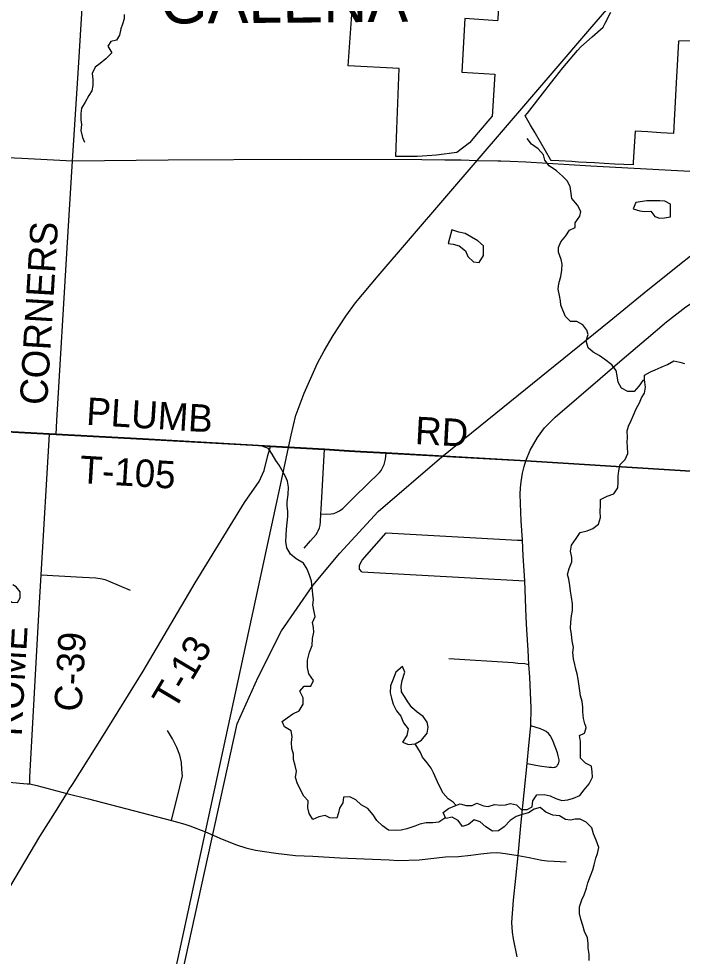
# Model space of a CAD drawing. Extents: x 114843 to 284848, y 317643 to 566895.
# Drawn here: x 229664 to 236916, y 471065 to 481317 of the extents above; entities that cross this region are included whole.
import ezdxf

# ---------------------------------------------------------------- set-up
doc = ezdxf.new("R2010")
doc.units = 0
for name, color, linetype in [('GM_X_Corporation', 7, 'Continuous'), ('GM_X_Corporation_Text', 7, 'Continuous'), ('GM_X_County_Road', 7, 'Continuous'), ('GM_X_County_Road_Text', 7, 'Continuous'), ('GM_X_Major_Lake', 7, 'Continuous'), ('GM_X_Minor_Lake', 7, 'Continuous'), ('GM_X_Minor_River', 7, 'Continuous'), ('GM_X_Rail_Line', 7, 'Continuous'), ('GM_X_State_Route', 7, 'Continuous'), ('GM_X_Township', 7, 'Continuous'), ('GM_X_Township_Road', 7, 'Continuous'), ('GM_X_Township_Road_Text', 7, 'Continuous')]:
    doc.layers.add(name, color=color, linetype=linetype)

msp = doc.modelspace()

# ---------------------------------------------------------------- linework, layer by layer
at = {"layer": 'GM_X_Corporation'}
for points in [[(234907, 481452), (234900, 481315), (234898, 481293), (234541, 481320), (234508, 480732), (234866, 480710), (234839, 480248), (234836, 480248), (234685, 480074), (234589, 479961), (234451, 479856), (234230, 479825), (234179, 479822), (234075, 479816), (234019, 479809), (233785, 479809), (233796, 480110), (233822, 480772), (233266, 480803), (233307, 481413)], [(237265, 481083), (236881, 481071), (236874, 481071), (236857, 480740), (236854, 480686), (236851, 480617), (236836, 480339), (236829, 480203), (236821, 480062), (236681, 480070), (236541, 480079), (236403, 480087), (236380, 479749), (236378, 479718), (236177, 479728), (236063, 479735), (235958, 479740), (235781, 479750), (235708, 479755), (235569, 479762), (235482, 479767), (235476, 479778), (235312, 480061), (235307, 480071), (235259, 480153), (235200, 480255), (235223, 480284), (235413, 480528), (235477, 480610), (235531, 480679), (235610, 480781), (235772, 480969), (235807, 481011), (235932, 481119), (236053, 481225), (236074, 481268), (236134, 481389)]]:
    msp.add_lwpolyline(points, dxfattribs=at)
at = {"layer": 'GM_X_County_Road'}
msp.add_line((229998, 476775), (230072, 476772), dxfattribs=at)
for points in [[(230072, 476772), (230079, 476922), (230194, 478811), (230253, 479764), (230316, 480781), (230570, 484945), (230626, 485812), (230704, 487304), (230725, 487683), (230749, 488065), (230784, 488796), (230837, 489717), (230875, 490384), (230891, 490610)], [(235208, 476481), (235255, 476599), (235333, 476736), (235412, 476842), (235474, 476905), (235528, 476959), (236019, 477384), (236258, 477589), (236523, 477814), (236745, 478004), (236955, 478168), (237040, 478222), (237089, 478250), (237217, 478316), (237363, 478377), (237512, 478422), (237630, 478451), (237737, 478473), (237884, 478504), (238001, 478522), (238119, 478545), (238151, 478552)], [(229784, 472949), (229784, 473024), (229887, 474869), (229909, 475236), (229998, 476775)], [(235113, 471058), (235072, 471256), (235061, 471329), (235052, 471435), (235070, 471677), (235096, 471917), (235121, 472166), (235157, 472530), (235189, 472851), (235220, 473171), (235240, 473369), (235261, 473584), (235265, 473782), (235249, 474116), (235241, 474257), (235232, 474411), (235218, 474636), (235209, 474772), (235194, 475169), (235179, 475445), (235169, 475615), (235156, 475828), (235148, 476017), (235145, 476117), (235148, 476189), (235154, 476252), (235171, 476347), (235189, 476419), (235208, 476481)], [(223655, 473266), (223837, 473258), (224276, 473237), (224378, 473231), (225232, 473191), (226143, 473145), (226762, 473115), (227984, 473052), (228485, 473029), (229245, 472985), (229559, 472968), (229756, 472952), (229784, 472949), (229863, 472932), (230190, 472845), (230425, 472787), (231332, 472549), (231412, 472529), (231440, 472520)], [(229517, 471741), (229894, 472375), (230083, 472675), (230190, 472845)], [(231440, 472520), (231479, 472508), (231533, 472490), (231704, 472426)], [(231704, 472426), (231886, 472344), (232045, 472285), (232147, 472250), (232250, 472226), (232472, 472191), (232688, 472167), (232879, 472158), (233174, 472141), (233441, 472132), (233712, 472119), (233811, 472113), (234039, 472121), (234329, 472152), (234472, 472156), (234605, 472171), (234713, 472186), (234815, 472195), (234889, 472198), (234930, 472196), (235007, 472184), (235121, 472166)], [(235121, 472166), (235243, 472143), (235380, 472115), (235438, 472107), (235518, 472103), (235649, 472099)]]:
    msp.add_lwpolyline(points, dxfattribs=at)
at = {"layer": 'GM_X_Major_Lake'}
for points in [[(235861, 473582), (235852, 473606), (235838, 473666), (235830, 473736), (235828, 473788), (235822, 473852), (235804, 473912), (235796, 473968), (235790, 474020), (235778, 474094), (235766, 474152), (235752, 474204), (235742, 474254), (235726, 474318), (235720, 474386), (235726, 474440), (235712, 474513), (235706, 474583), (235696, 474651), (235697, 474717), (235705, 474787), (235715, 474847), (235715, 474917), (235705, 474991), (235695, 475059), (235687, 475119), (235677, 475189), (235663, 475239), (235681, 475305), (235711, 475377), (235709, 475427), (235695, 475493), (235707, 475561), (235758, 475632), (235802, 475698), (235876, 475718), (235940, 475742), (236002, 475790), (236022, 475862), (236020, 475928), (236022, 475996), (236024, 476060), (236096, 476095), (236167, 476123), (236213, 476187), (236217, 476249), (236217, 476315), (236223, 476375), (236237, 476441), (236291, 476497), (236323, 476563), (236319, 476634), (236315, 476688), (236317, 476738), (236313, 476810), (236328, 476862), (236358, 476922), (236382, 476982), (236412, 477050), (236448, 477116), (236472, 477170), (236502, 477224), (236516, 477287), (236502, 477367), (236502, 477419), (236570, 477457), (236621, 477477), (236687, 477507), (236755, 477537), (236823, 477577), (236889, 477562), (236941, 477546)], [(235472, 472819), (235536, 472789), (235601, 472769), (235667, 472775), (235729, 472795), (235797, 472823), (235845, 472886), (235897, 472950), (235935, 473022), (235933, 473082), (235923, 473142), (235859, 473178), (235803, 473232), (235803, 473412), (235793, 473480), (235846, 473506), (235866, 473562), (235861, 473582)], [(235897, 471018), (235897, 471087), (235889, 471153), (235889, 471203), (235881, 471267), (235849, 471335), (235830, 471401), (235808, 471469), (235792, 471533), (235792, 471605), (235820, 471683), (235844, 471735), (235870, 471811), (235886, 471869), (235914, 471945), (235938, 472011), (235954, 472063), (235970, 472137), (235990, 472189), (236005, 472255), (235975, 472335), (235945, 472405), (235927, 472471), (235867, 472531), (235799, 472565), (235747, 472565), (235694, 472553), (235640, 472559), (235576, 472601), (235500, 472609), (235426, 472641), (235364, 472692), (235298, 472674), (235234, 472632), (235166, 472614), (235100, 472594), (235036, 472548), (234970, 472480), (234907, 472437), (234841, 472431), (234771, 472479), (234709, 472533), (234641, 472557), (234579, 472507), (234513, 472483), (234467, 472549), (234401, 472587), (234333, 472573), (234303, 472636), (234361, 472681), (234429, 472709), (234489, 472733), (234555, 472715), (234621, 472713), (234671, 472739), (234744, 472711), (234796, 472703), (234864, 472724), (234934, 472716), (234986, 472722), (235040, 472734), (235104, 472720), (235154, 472668), (235222, 472668), (235276, 472698), (235282, 472766), (235328, 472831), (235406, 472833), (235472, 472819)]]:
    msp.add_lwpolyline(points, dxfattribs=at)
at = {"layer": 'GM_X_Minor_Lake'}
for points in [[(236408, 479307), (236381, 479240), (236451, 479215), (236503, 479209), (236573, 479212), (236617, 479154), (236669, 479137), (236723, 479141), (236787, 479150), (236789, 479213)], [(236789, 479213), (236786, 479288), (236726, 479321), (236670, 479325), (236600, 479326), (236530, 479324), (236408, 479307)], [(234744, 478782), (234742, 478835), (234683, 478889), (234611, 478930), (234543, 478970), (234473, 478983), (234399, 479007), (234358, 478858)], [(234358, 478858), (234412, 478851), (234478, 478835), (234546, 478780), (234573, 478718), (234635, 478658), (234695, 478653), (234745, 478729), (234744, 478782)], [(229380, 475013), (229458, 475003), (229512, 474996), (229589, 474938), (229651, 474933), (229680, 474983), (229678, 475051), (229635, 475105), (229598, 475127)], [(233904, 473866), (233879, 473905), (233849, 473957), (233842, 474019), (233856, 474081), (233885, 474170), (233859, 474233), (233785, 474173), (233758, 474096), (233728, 474022), (233725, 473944), (233738, 473886), (233756, 473820), (233793, 473748), (233839, 473689), (233868, 473619), (233920, 473553), (233905, 473479), (233857, 473405)], [(233857, 473405), (233925, 473379), (233995, 473388), (234065, 473429), (234128, 473505), (234138, 473571), (234127, 473623), (234083, 473685), (234020, 473734), (233960, 473786), (233916, 473848), (233904, 473866)]]:
    msp.add_lwpolyline(points, dxfattribs=at)
at = {"layer": 'GM_X_Minor_River'}
for points in [[(230817, 481365), (230817, 481315), (230799, 481257), (230780, 481205), (230766, 481137), (230731, 481084), (230669, 481070), (230638, 481017), (230680, 480946), (230617, 480877), (230553, 480828), (230500, 480788), (230466, 480718), (230473, 480654), (230475, 480587), (230464, 480529), (230428, 480477), (230389, 480403), (230348, 480338), (230342, 480282), (230343, 480212), (230349, 480160), (230344, 480094), (230360, 480020), (230381, 479968)], [(236502, 477364), (236486, 477361), (236441, 477299), (236389, 477242), (236321, 477242), (236253, 477279), (236215, 477343), (236206, 477411), (236194, 477471), (236145, 477533), (236071, 477590), (236007, 477633), (235944, 477671), (235888, 477720), (235865, 477794), (235887, 477863), (235874, 477913), (235830, 477970), (235764, 478006), (235696, 478005), (235641, 478061), (235611, 478130), (235588, 478184), (235584, 478234), (235576, 478290), (235561, 478360), (235568, 478420), (235588, 478497), (235599, 478567), (235605, 478635), (235592, 478685), (235564, 478763), (235565, 478815), (235589, 478877), (235642, 478944), (235683, 479006), (235745, 479035), (235747, 479087), (235796, 479157), (235808, 479209), (235771, 479279), (235709, 479351), (235702, 479407), (235690, 479482), (235657, 479544), (235609, 479596), (235540, 479653), (235460, 479709), (235415, 479772), (235401, 479830), (235340, 479894), (235268, 479947), (235220, 480007)], [(234330, 472579), (234322, 472576), (234256, 472532), (234190, 472523), (234118, 472523), (234046, 472508), (233993, 472487), (233905, 472457), (233843, 472444), (233779, 472441), (233707, 472443), (233639, 472492), (233577, 472548), (233536, 472613), (233480, 472681), (233405, 472722), (233349, 472776), (233281, 472809), (233213, 472805), (233205, 472743), (233168, 472684), (233158, 472634), (233141, 472576), (233065, 472579), (233013, 472603), (232945, 472588), (232877, 472562), (232837, 472625), (232822, 472689), (232826, 472763), (232781, 472815), (232712, 472950), (232688, 473020), (232701, 473088), (232686, 473152), (232666, 473218), (232666, 473274), (232649, 473338), (232646, 473402), (232654, 473468), (232641, 473530), (232569, 473574), (232543, 473631), (232598, 473672), (232658, 473716), (232728, 473749), (232771, 473822), (232774, 473890), (232736, 473963), (232785, 474018), (232857, 474020), (232887, 474079), (232836, 474154), (232820, 474222), (232819, 474302), (232840, 474389), (232870, 474463), (232875, 474541), (232888, 474609), (232884, 474661), (232876, 474713), (232903, 474781), (232891, 474833), (232878, 474909), (232886, 474961), (232879, 475023), (232870, 475099), (232862, 475167), (232841, 475231), (232817, 475297), (232776, 475365), (232696, 475410), (232634, 475462), (232595, 475531), (232583, 475601), (232586, 475667), (232591, 475734), (232597, 475804), (232604, 475874), (232604, 475932), (232599, 475986), (232599, 476036), (232610, 476116), (232612, 476196), (232601, 476260), (232579, 476310), (232538, 476384), (232510, 476435), (232475, 476487), (232433, 476555), (232392, 476617), (232324, 476644)], [(234444, 472715), (234412, 472751), (234356, 472787), (234303, 472848), (234271, 472910), (234241, 472972), (234196, 473072), (234173, 473123), (234127, 473179), (234078, 473243), (234054, 473294), (233995, 473388)]]:
    msp.add_lwpolyline(points, dxfattribs=at)
at = {"layer": 'GM_X_Rail_Line'}
msp.add_lwpolyline([(226780, 449261), (227372, 451998), (228494, 457282), (229748, 463013), (231132, 469427), (232051, 473605), (232282, 474117), (232537, 474624), (232879, 475120), (233175, 475473), (233592, 475929), (234287, 476526), (236117, 478006), (236539, 478352), (237354, 479002), (237913, 479585), (238617, 480450), (239986, 482254)], dxfattribs=at)
at = {"layer": 'GM_X_State_Route'}
msp.add_line((232534, 476267), (232613, 476630), dxfattribs=at)
for points in [[(232696, 476988), (232785, 477224), (232930, 477551), (233001, 477685), (233099, 477854), (233238, 478066), (233344, 478209), (233591, 478504), (234674, 479767), (235537, 480773), (235885, 481179), (236503, 481901), (237083, 482575)], [(232613, 476630), (232641, 476763), (232694, 476983), (232696, 476988)], [(229847, 463859), (229936, 464266), (230057, 464825), (230251, 465725), (230389, 466354), (231704, 472426), (232534, 476267)]]:
    msp.add_lwpolyline(points, dxfattribs=at)
at = {"layer": 'GM_X_Township'}
for points in [[(247807, 486436), (247382, 480357), (247114, 475705), (241664, 476078), (235207, 476484), (233679, 476569), (233399, 476583), (233276, 476593), (233004, 476610), (232611, 476633), (232413, 476644), (231019, 476722), (230070, 476775), (229996, 476778), (228383, 476866), (227050, 476938), (225925, 476995), (225375, 477023), (225280, 477027), (222240, 477193), (222373, 479632), (222406, 480201), (222512, 482017)], [(228383, 476866), (229996, 476778), (230070, 476775), (231019, 476722), (232413, 476644), (232611, 476633), (233004, 476610), (233276, 476593), (233399, 476583), (233679, 476569), (235207, 476484), (241664, 476078), (247114, 475705), (246747, 469460), (246313, 461995), (246222, 459764), (246147, 458213), (246129, 457753), (246127, 457699), (246051, 456573), (246002, 455796), (245988, 455361), (245731, 450156)]]:
    msp.add_lwpolyline(points, dxfattribs=at)
at = {"layer": 'GM_X_Township_Road'}
for p, q in [((229998, 476775), (230072, 476772)), ((232350, 476645), (232414, 476641)), ((232414, 476641), (232613, 476630)), ((233415, 475269), (235194, 475169))]:
    msp.add_line(p, q, dxfattribs=at)
for points in [[(222407, 480198), (222976, 480165), (224203, 480081), (224997, 480050), (225206, 480038), (225477, 480023), (225574, 480017), (225874, 479999), (226145, 479983), (228500, 479854), (228915, 479832), (229449, 479803), (229698, 479791), (230253, 479764)], [(230253, 479764), (231296, 479774), (232729, 479781), (234069, 479777), (234322, 479774), (234500, 479773), (234674, 479767)], [(234674, 479767), (234901, 479764), (234932, 479763)], [(234932, 479763), (235034, 479758), (235206, 479751), (235443, 479738), (235918, 479709), (237338, 479631), (237436, 479621), (237726, 479608), (237741, 479608)], [(225018, 477038), (225281, 477025), (225376, 477020), (225926, 476992), (227051, 476935), (228384, 476863), (229998, 476775)], [(230072, 476772), (231020, 476719), (232350, 476645)], [(230190, 472845), (230212, 472884), (230251, 472943), (230590, 473482), (231022, 474182), (231593, 475147), (232131, 476027), (232290, 476256), (232347, 476378), (232386, 476540), (232414, 476641)], [(232613, 476630), (233005, 476607), (233277, 476590), (233400, 476580), (233680, 476567), (235208, 476481)], [(232929, 475704), (232936, 475716), (232950, 475751), (232957, 475778), (232962, 475816), (232967, 475902), (232968, 475954), (233005, 476607)], [(232967, 475902), (233026, 475899), (233079, 475902), (233107, 475908), (233139, 475920), (233170, 475935), (233205, 475962), (233243, 475998), (233338, 476092), (233467, 476219), (233607, 476354), (233624, 476376), (233659, 476442), (233674, 476502), (233680, 476567)], [(232782, 475529), (232853, 475609), (232913, 475676), (232929, 475704)], [(233415, 475269), (233388, 475298), (233390, 475341), (233419, 475396), (233681, 475696)], [(233681, 475696), (235114, 475616), (235169, 475615)], [(229909, 475236), (230361, 475210), (230507, 475202), (230527, 475201), (230555, 475197), (230576, 475193), (230603, 475185), (230642, 475171), (230883, 475069)], [(234363, 474320), (235067, 474276), (235118, 474271), (235194, 474265), (235241, 474257)], [(235220, 473171), (235357, 473148), (235462, 473132), (235483, 473131), (235494, 473130), (235515, 473131), (235526, 473134), (235534, 473137), (235540, 473141), (235548, 473146), (235554, 473154), (235564, 473169), (235568, 473183), (235570, 473199), (235570, 473212), (235569, 473226), (235561, 473256), (235551, 473289), (235505, 473412), (235484, 473460), (235476, 473474), (235455, 473500), (235429, 473521), (235401, 473539), (235365, 473553), (235261, 473584)], [(231332, 472549), (231426, 472917), (231452, 473038), (231448, 473108), (231442, 473184), (231424, 473263), (231391, 473348), (231343, 473444), (231290, 473532)]]:
    msp.add_lwpolyline(points, dxfattribs=at)

# ---------------------------------------------------------------- texts
at = {"layer": 'GM_X_Corporation_Text'}
msp.add_text('GALENA', height=500, rotation=0.4151, dxfattribs=at).set_placement((231209, 481264))
at = {"layer": 'GM_X_County_Road_Text'}
for s, rotation, p in [('CORNERS', 86.542, (229973, 477087)), ('ROME', 86.8536, (229695, 473467)), ('C-39', 86.646, (230349, 473734))]:
    msp.add_text(s, height=300, rotation=rotation, dxfattribs=at).set_placement(p)
at = {"layer": 'GM_X_Township_Road_Text'}
for s, rotation, p in [('PLUMB', 356.443, (230396, 476878)), ('RD', 356.9619, (233990, 476667)), ('T-105', 356.4903, (230323, 476241)), ('T-13', 59.2695, (231364, 473741))]:
    msp.add_text(s, height=300, rotation=rotation, dxfattribs=at).set_placement(p)

doc.saveas('drawing.dxf')
